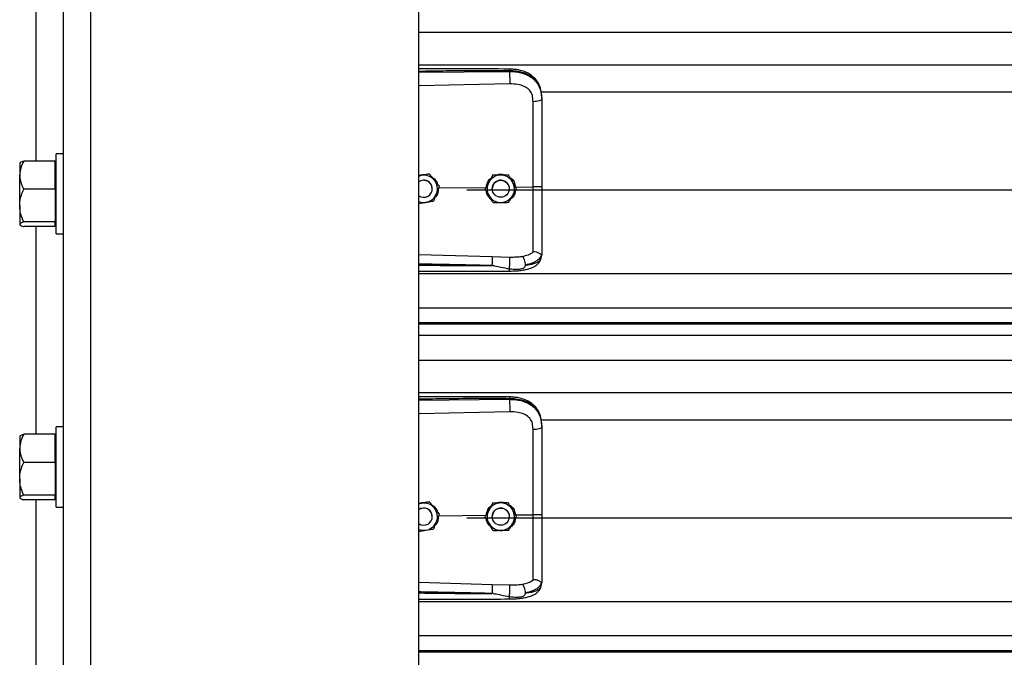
# Model space of a CAD drawing. Header units: inches. Extents: x 170 to 284, y 215 to 248.
# Tile 881 of 1056: x 226.914 to 227.53, y 240.181 to 240.581. Entities that reach past the tile are written whole.
import ezdxf

# ---------------------------------------------------------------- set-up
doc = ezdxf.new("R2010")
doc.units = ezdxf.units.IN
doc.header["$LTSCALE"] = 0.25
doc.header["$MEASUREMENT"] = 0
doc.layers.add('LH TOP OF HOOD', color=7, linetype='Continuous')

msp = doc.modelspace()

# ---------------------------------------------------------------- linework, layer by layer
at = {"layer": 'LH TOP OF HOOD'}
for p, q in [((226.94105, 239.82111), (226.94105, 244.08159)), ((226.95817, 239.82111), (226.95817, 244.03279)), ((227.16361, 239.82111), (227.16361, 244.02156)), ((226.92392, 240.49224), (226.92392, 240.62236)), ((227.16361, 240.57296), (231.19593, 240.57296)), ((227.16361, 240.55258), (231.19593, 240.55258)), ((227.22046, 240.54836), (227.22046, 240.54878)), ((227.16361, 240.54783), (227.22046, 240.54836)), ((227.22056, 240.54058), (227.16361, 240.53937)), ((227.24016, 240.5355), (231.11938, 240.5355)), ((227.24066, 240.53144), (227.24066, 240.53095)), ((226.94105, 240.49685), (226.93646, 240.49685)), ((226.93646, 240.44655), (226.93646, 240.49685)), ((226.91388, 240.49118), (226.91369, 240.49096)), ((226.91369, 240.49096), (226.91369, 240.48342)), ((226.93591, 240.49224), (226.91625, 240.49224)), ((226.93591, 240.48342), (226.93591, 240.49224)), ((226.93646, 240.49096), (226.93591, 240.49096)), ((226.91369, 240.46432), (226.91369, 240.48342)), ((226.93591, 240.47459), (226.93591, 240.48342)), ((227.16539, 240.4833), (227.16361, 240.48301)), ((227.17027, 240.4841), (227.16934, 240.48395)), ((227.17027, 240.48409), (227.17027, 240.4841)), ((227.2099, 240.48334), (227.2099, 240.48334)), ((227.21979, 240.48348), (227.21979, 240.48349)), ((227.17211, 240.47485), (227.17211, 240.47485)), ((227.17615, 240.47546), (227.20585, 240.47574)), ((227.17652, 240.47644), (227.17652, 240.47644)), ((227.20962, 240.47485), (227.20962, 240.47485)), ((227.22033, 240.47485), (227.22033, 240.47485)), ((227.22428, 240.47592), (227.2352, 240.47602)), ((227.22486, 240.475), (227.22486, 240.475)), ((226.93591, 240.47459), (226.91625, 240.47459)), ((226.93591, 240.47459), (226.93591, 240.46432)), ((227.19378, 240.47411), (231.16577, 240.47411)), ((227.20509, 240.4747), (227.20509, 240.4747)), ((226.91369, 240.46432), (226.91369, 240.4526)), ((226.93591, 240.46432), (226.93591, 240.45405)), ((226.91369, 240.4526), (226.91369, 240.45244)), ((226.91369, 240.45244), (226.91388, 240.45221)), ((226.93591, 240.45405), (226.91625, 240.45405)), ((226.93591, 240.45115), (226.91625, 240.45115)), ((226.92392, 240.32104), (226.92392, 240.45115)), ((226.93591, 240.4526), (226.93591, 240.45405)), ((226.93591, 240.45115), (226.93591, 240.4526)), ((226.93591, 240.45244), (226.93646, 240.45244)), ((226.93646, 240.44655), (226.94105, 240.44655)), ((227.16361, 240.43369), (227.20955, 240.43236)), ((227.20955, 240.43236), (227.22053, 240.4321)), ((227.24032, 240.43139), (227.24066, 240.43337)), ((227.24066, 240.4339), (227.24066, 240.43337)), ((227.16361, 240.42172), (231.19593, 240.42172)), ((227.16361, 240.40034), (231.19593, 240.40034)), ((231.19593, 240.39086), (227.16361, 240.39086)), ((227.16361, 240.39022), (231.19593, 240.39022)), ((227.16361, 240.3832), (231.19593, 240.3832)), ((227.16361, 240.36752), (231.19593, 240.36752)), ((227.16361, 240.34713), (231.19593, 240.34713)), ((227.16361, 240.34238), (227.22046, 240.34292)), ((227.22046, 240.34292), (227.22046, 240.34333)), ((227.22056, 240.33513), (227.16361, 240.33392)), ((227.24016, 240.33005), (231.11938, 240.33005)), ((226.93591, 240.32104), (226.91625, 240.32104)), ((226.93591, 240.31221), (226.93591, 240.32104)), ((226.94105, 240.32564), (226.93646, 240.32564)), ((226.93646, 240.27534), (226.93646, 240.32564)), ((227.24066, 240.32599), (227.24066, 240.32551)), ((226.91388, 240.31998), (226.91369, 240.31975)), ((226.91369, 240.31975), (226.91369, 240.31221)), ((226.93646, 240.31975), (226.93591, 240.31975)), ((226.91369, 240.29311), (226.91369, 240.31221)), ((226.93591, 240.30339), (226.93591, 240.31221)), ((226.93591, 240.30339), (226.91625, 240.30339)), ((226.93591, 240.30339), (226.93591, 240.29311)), ((226.91369, 240.29311), (226.91369, 240.2814)), ((226.93591, 240.29311), (226.93591, 240.28284)), ((226.91369, 240.2814), (226.91369, 240.28123)), ((226.91369, 240.28123), (226.91388, 240.28101)), ((226.93591, 240.28284), (226.91625, 240.28284)), ((226.93591, 240.27995), (226.91625, 240.27995)), ((226.92392, 240.16662), (226.92392, 240.27995)), ((226.93591, 240.2814), (226.93591, 240.28284)), ((226.93591, 240.27995), (226.93591, 240.2814)), ((226.93591, 240.28123), (226.93646, 240.28123)), ((227.16539, 240.27785), (227.16361, 240.27756)), ((227.17027, 240.27865), (227.16934, 240.2785)), ((227.17027, 240.27865), (227.17027, 240.27865)), ((227.2099, 240.27789), (227.2099, 240.27789)), ((227.21979, 240.27804), (227.21979, 240.27804)), ((226.93646, 240.27534), (226.94105, 240.27534)), ((227.17211, 240.2694), (227.17211, 240.2694)), ((227.17615, 240.27001), (227.20585, 240.27029)), ((227.17652, 240.27099), (227.17652, 240.27099)), ((227.19378, 240.26866), (231.16577, 240.26866)), ((227.20509, 240.26926), (227.20509, 240.26926)), ((227.20962, 240.2694), (227.20962, 240.2694)), ((227.22033, 240.2694), (227.22033, 240.2694)), ((227.22428, 240.27047), (227.2352, 240.27058)), ((227.22486, 240.26955), (227.22486, 240.26955)), ((227.16361, 240.22825), (227.20955, 240.22692)), ((227.24066, 240.22845), (227.24066, 240.22792)), ((227.20955, 240.22692), (227.22053, 240.22665)), ((227.24032, 240.22594), (227.24066, 240.22792)), ((227.16361, 240.21628), (231.19593, 240.21628)), ((227.16361, 240.1949), (231.19593, 240.1949)), ((231.19593, 240.18541), (227.16361, 240.18541)), ((227.16361, 240.18477), (231.19593, 240.18477))]:
    msp.add_line(p, q, dxfattribs=at)
at = {"layer": 'LH TOP OF HOOD', "flags": 128}
for points in [[(227.24066, 240.53095), (227.24055, 240.53066), (227.24024, 240.53037), (227.23974, 240.53011), (227.23907, 240.52988), (227.23824, 240.52968), (227.2373, 240.52954), (227.23627, 240.52944), (227.2352, 240.52941)], [(227.16361, 240.48281), (227.1643, 240.48305), (227.16539, 240.4833)], [(227.21957, 240.4776), (227.22017, 240.47612), (227.22033, 240.47485)], [(227.24066, 240.32551), (227.24055, 240.32521), (227.24024, 240.32493), (227.23974, 240.32466), (227.23907, 240.32443), (227.23824, 240.32424), (227.2373, 240.32409), (227.23627, 240.324), (227.2352, 240.32396)], [(227.16361, 240.27736), (227.1643, 240.2776), (227.16539, 240.27785)], [(227.21957, 240.27215), (227.22017, 240.27067), (227.22033, 240.2694)]]:
    msp.add_lwpolyline(points, dxfattribs=at)
at = {"layer": 'LH TOP OF HOOD'}
for centre in [(227.21498, 240.47485), (227.21498, 240.2694)]:
    msp.add_circle(centre, 0.00535, dxfattribs=at)
for centre, radius, start, end in [((227.16676, 240.47485), 0.00856, 39.24773, 99.24773), ((227.21498, 240.47485), 0.00856, 90.85968, 150.85968), ((227.21498, 240.47485), 0.00856, 30.85968, 90.85968), ((227.16676, 240.47485), 0.00535, 39.24773, 126.0719), ((227.16676, 240.47485), 0.00535, 300.00974, 126.0719), ((227.16676, 240.47485), 0.00535, 0, 39.24773), ((227.16676, 240.47485), 0.00856, 339.24773, 39.24773), ((227.21498, 240.47485), 0.00856, 150.85968, 210.85968), ((227.21498, 240.47485), 0.00535, 30.85968, 180), ((227.21498, 240.47485), 0.00856, 330.85968, 30.85968), ((227.16676, 240.47485), 0.00535, 233.9281, 300.00974), ((227.16676, 240.47485), 0.00856, 279.24773, 339.24773), ((227.21498, 240.47485), 0.00856, 210.85968, 270.85968), ((227.21498, 240.47485), 0.00856, 270.85968, 330.85968), ((227.16676, 240.47485), 0.00856, 248.40768, 279.24773), ((227.16676, 240.2694), 0.00856, 39.24773, 99.24773), ((227.21498, 240.2694), 0.00856, 90.85968, 150.85968), ((227.21498, 240.2694), 0.00856, 30.85968, 90.85968), ((227.16676, 240.2694), 0.00535, 39.24773, 126.0719), ((227.16676, 240.2694), 0.00535, 300.00974, 126.0719), ((227.16676, 240.2694), 0.00535, 0, 39.24773), ((227.16676, 240.2694), 0.00856, 339.24773, 39.24773), ((227.21498, 240.2694), 0.00856, 150.85968, 210.85968), ((227.21498, 240.2694), 0.00535, 30.85968, 180), ((227.21498, 240.2694), 0.00856, 330.85968, 30.85968), ((227.16676, 240.2694), 0.00535, 233.9281, 300.00974), ((227.16676, 240.2694), 0.00856, 279.24773, 339.24773), ((227.21498, 240.2694), 0.00856, 270.85968, 330.85968), ((227.16676, 240.2694), 0.00856, 248.40768, 279.24773), ((227.21498, 240.2694), 0.00856, 210.85968, 270.85968)]:
    msp.add_arc(centre, radius, start, end, dxfattribs=at)
for points, knots in [([(227.22044, 240.54987), (227.21122, 240.54994), (227.19314, 240.55007), (227.17419, 240.55001), (227.16447, 240.54996), (227.16361, 240.54995)], [0, 0, 0, 0, 0.486583, 0.954841, 1, 1, 1, 1]), ([(227.22046, 240.54878), (227.21415, 240.54882), (227.20092, 240.5489), (227.18197, 240.54872), (227.16933, 240.5485), (227.16361, 240.5484)], [0, 0, 0, 0, 0.33267, 0.698436, 1, 1, 1, 1]), ([(227.24057, 240.53348), (227.24045, 240.53456), (227.24024, 240.53649), (227.23949, 240.53901), (227.23863, 240.54092), (227.23756, 240.54267), (227.23624, 240.54426), (227.23477, 240.54556), (227.2334, 240.54652), (227.23196, 240.54735), (227.22958, 240.54842), (227.22664, 240.54923), (227.22333, 240.54976), (227.22144, 240.54983), (227.22044, 240.54987)], [0, 0, 0, 0, 0.108447, 0.196305, 0.269183, 0.327997, 0.41496, 0.491641, 0.538976, 0.594191, 0.669415, 0.814855, 0.902261, 1, 1, 1, 1]), ([(227.22044, 240.54985), (227.22044, 240.54986), (227.22045, 240.54987), (227.22045, 240.54976), (227.22046, 240.54946), (227.22046, 240.54905), (227.22046, 240.54878)], [0, 0, 0, 0, 0.097876, 0.335386, 0.567961, 1, 1, 1, 1]), ([(227.24066, 240.53144), (227.24059, 240.5328), (227.24047, 240.53536), (227.23951, 240.53885), (227.23822, 240.54126), (227.23685, 240.54296), (227.23577, 240.54401), (227.23471, 240.54484), (227.23372, 240.5455), (227.23249, 240.54619), (227.23089, 240.54692), (227.22823, 240.54782), (227.22469, 240.54858), (227.22179, 240.54872), (227.22046, 240.54878)], [0, 0, 0, 0, 0.130716, 0.246761, 0.357793, 0.417097, 0.479148, 0.517715, 0.55909, 0.603295, 0.663348, 0.735369, 0.879208, 1, 1, 1, 1]), ([(227.22046, 240.54836), (227.22048, 240.54779), (227.22053, 240.54659), (227.22057, 240.54437), (227.22058, 240.54219), (227.22056, 240.5411), (227.22056, 240.54058)], [0, 0, 0, 0, 0.240694, 0.5, 0.759306, 1, 1, 1, 1]), ([(227.22046, 240.54836), (227.22166, 240.54833), (227.22409, 240.54827), (227.22742, 240.54765), (227.2304, 240.54671), (227.23293, 240.54549), (227.23517, 240.54395), (227.23704, 240.54211), (227.23853, 240.53998), (227.2397, 240.53742), (227.2405, 240.53435), (227.2406, 240.53209), (227.24066, 240.53095)], [0, 0, 0, 0, 0.109401, 0.222347, 0.315179, 0.410223, 0.501275, 0.594601, 0.683449, 0.774533, 0.885821, 1, 1, 1, 1]), ([(227.23477, 240.53334), (227.23477, 240.53334), (227.23467, 240.5337), (227.23417, 240.5351), (227.23264, 240.53731), (227.22957, 240.53921), (227.22546, 240.54042), (227.2223, 240.54052), (227.22056, 240.54058)], [0, 0, 0, 0, 0.000004, 0.065095, 0.26167, 0.475311, 0.709366, 1, 1, 1, 1]), ([(227.2352, 240.52941), (227.23513, 240.53073), (227.23506, 240.53205), (227.23477, 240.53334), (227.23477, 240.53334)], [0, 0, 0, 0, 0.99998, 1, 1, 1, 1]), ([(227.24066, 240.53095), (227.24066, 240.52732), (227.24066, 240.52005), (227.24066, 240.50897), (227.24066, 240.49779), (227.24066, 240.48682), (227.24066, 240.47957), (227.24066, 240.47609)], [0, 0, 0, 0, 0.202757, 0.406104, 0.60886, 0.812207, 1, 1, 1, 1]), ([(227.2352, 240.47602), (227.2352, 240.47602), (227.2352, 240.47941), (227.2352, 240.48646), (227.2352, 240.49713), (227.2352, 240.50801), (227.2352, 240.51879), (227.2352, 240.52587), (227.2352, 240.52941)], [0, 0, 0, 0, 0.000001, 0.187792, 0.390844, 0.593896, 0.796948, 1, 1, 1, 1]), ([(226.91625, 240.49224), (226.91558, 240.49087), (226.91421, 240.48808), (226.91369, 240.48502), (226.91369, 240.48346), (226.91369, 240.48342)], [0, 0, 0, 0, 0.484341, 0.986328, 1, 1, 1, 1]), ([(226.91395, 240.49112), (226.914, 240.49122), (226.91418, 240.49152), (226.91514, 240.49189), (226.916, 240.49216), (226.91625, 240.49224)], [0, 0, 0, 0, 0.237471, 0.77815, 1, 1, 1, 1]), ([(226.91369, 240.48342), (226.91378, 240.48218), (226.91398, 240.47967), (226.91513, 240.47674), (226.916, 240.47508), (226.91625, 240.47459)], [0, 0, 0, 0, 0.406291, 0.827266, 1, 1, 1, 1]), ([(227.16361, 240.48313), (227.16445, 240.48341), (227.16586, 240.48388), (227.16733, 240.48376), (227.16793, 240.48372)], [0, 0, 0, 0, 0.594398, 1, 1, 1, 1]), ([(227.17027, 240.48409), (227.16959, 240.48398), (227.16822, 240.48376), (227.16656, 240.48349), (227.16561, 240.48334), (227.16539, 240.4833)], [0, 0, 0, 0, 0.42997, 0.87006, 1, 1, 1, 1]), ([(227.17339, 240.48027), (227.17327, 240.48042), (227.1723, 240.4816), (227.17124, 240.4829), (227.17036, 240.48398), (227.17027, 240.4841)], [0, 0, 0, 0, 0.115647, 0.904534, 1, 1, 1, 1]), ([(227.17339, 240.48027), (227.17327, 240.48042), (227.1723, 240.4816), (227.17124, 240.4829), (227.17036, 240.48398), (227.17027, 240.48409)], [0, 0, 0, 0, 0.1156469, 0.9045343, 1, 1, 1, 1]), ([(227.17154, 240.4824), (227.17219, 240.48197), (227.17368, 240.48099), (227.17498, 240.47926), (227.17525, 240.47802), (227.17531, 240.47777)], [0, 0, 0, 0, 0.381422, 0.875754, 1, 1, 1, 1]), ([(227.20601, 240.47635), (227.20617, 240.4771), (227.20655, 240.47886), (227.20768, 240.4807), (227.20872, 240.48143), (227.20892, 240.48157)], [0, 0, 0, 0, 0.377677, 0.881161, 1, 1, 1, 1]), ([(227.2099, 240.48334), (227.20957, 240.48274), (227.2089, 240.48153), (227.20808, 240.48006), (227.20761, 240.47921), (227.2075, 240.47902)], [0, 0, 0, 0, 0.42997, 0.87006, 1, 1, 1, 1]), ([(227.2099, 240.48334), (227.20957, 240.48274), (227.2089, 240.48153), (227.20808, 240.48006), (227.20761, 240.47921), (227.2075, 240.47902)], [0, 0, 0, 0, 0.42997, 0.87006, 1, 1, 1, 1]), ([(227.21485, 240.48341), (227.21357, 240.48339), (227.21188, 240.48337), (227.2103, 240.48334), (227.2099, 240.48334)], [0, 0, 0, 0, 0.749773, 1, 1, 1, 1]), ([(227.21485, 240.48341), (227.21357, 240.48339), (227.21188, 240.48337), (227.2103, 240.48334), (227.2099, 240.48334)], [0, 0, 0, 0, 0.749773, 1, 1, 1, 1]), ([(227.21205, 240.48337), (227.21262, 240.48358), (227.2138, 240.48403), (227.21585, 240.48408), (227.21718, 240.48367), (227.2179, 240.48346)], [0, 0, 0, 0, 0.30274, 0.628644, 1, 1, 1, 1]), ([(227.21979, 240.48349), (227.2191, 240.48348), (227.21772, 240.48346), (227.21603, 240.48343), (227.21507, 240.48342), (227.21485, 240.48341)], [0, 0, 0, 0, 0.42997, 0.87006, 1, 1, 1, 1]), ([(227.21979, 240.48348), (227.2191, 240.48347), (227.21772, 240.48345), (227.21603, 240.48343), (227.21507, 240.48341), (227.21485, 240.48341)], [0, 0, 0, 0, 0.4299704, 0.8700602, 1, 1, 1, 1]), ([(227.22232, 240.47924), (227.22222, 240.47941), (227.22144, 240.48072), (227.22058, 240.48216), (227.21987, 240.48336), (227.21979, 240.48349)], [0, 0, 0, 0, 0.115647, 0.904534, 1, 1, 1, 1]), ([(227.22232, 240.47924), (227.22222, 240.47941), (227.22144, 240.48072), (227.22058, 240.48216), (227.21987, 240.48336), (227.21979, 240.48348)], [0, 0, 0, 0, 0.115647, 0.904534, 1, 1, 1, 1]), ([(227.22066, 240.48202), (227.22091, 240.48187), (227.22204, 240.48119), (227.22352, 240.47909), (227.22402, 240.477), (227.22428, 240.47592)], [0, 0, 0, 0, 0.117443, 0.542782, 1, 1, 1, 1]), ([(227.17652, 240.47644), (227.17626, 240.47676), (227.17526, 240.47799), (227.17418, 240.4793), (227.17339, 240.48027)], [0, 0, 0, 0, 0.264307, 1, 1, 1, 1]), ([(227.17652, 240.47644), (227.17626, 240.47676), (227.17526, 240.47799), (227.17418, 240.4793), (227.17339, 240.48027)], [0, 0, 0, 0, 0.264307, 1, 1, 1, 1]), ([(227.17477, 240.47182), (227.17522, 240.47301), (227.17582, 240.47459), (227.17638, 240.47607), (227.17652, 240.47644)], [0, 0, 0, 0, 0.749773, 1, 1, 1, 1]), ([(227.2075, 240.47902), (227.20688, 240.47791), (227.20605, 240.47643), (227.20528, 240.47505), (227.20509, 240.4747)], [0, 0, 0, 0, 0.749773, 1, 1, 1, 1]), ([(227.2075, 240.47902), (227.20688, 240.47791), (227.20605, 240.47643), (227.20528, 240.47505), (227.20509, 240.4747)], [0, 0, 0, 0, 0.749773, 1, 1, 1, 1]), ([(227.22486, 240.475), (227.22464, 240.47536), (227.22383, 240.47671), (227.22296, 240.47817), (227.22232, 240.47924)], [0, 0, 0, 0, 0.264307, 1, 1, 1, 1]), ([(227.22486, 240.475), (227.22464, 240.47536), (227.22383, 240.47672), (227.22296, 240.47817), (227.22232, 240.47924)], [0, 0, 0, 0, 0.2643068, 1, 1, 1, 1]), ([(227.22245, 240.47068), (227.22307, 240.47179), (227.2239, 240.47328), (227.22467, 240.47465), (227.22486, 240.475)], [0, 0, 0, 0, 0.7497734, 1, 1, 1, 1]), ([(227.24066, 240.47609), (227.24057, 240.47608), (227.24041, 240.47606), (227.23916, 240.47603), (227.23736, 240.47601), (227.23592, 240.47602), (227.2352, 240.47602)], [0, 0, 0, 0, 0.250001, 0.500001, 0.750001, 1, 1, 1, 1]), ([(227.2352, 240.43533), (227.2352, 240.43559), (227.2352, 240.43717), (227.2352, 240.4406), (227.2352, 240.4462), (227.2352, 240.45264), (227.2352, 240.45987), (227.2352, 240.46774), (227.2352, 240.47327), (227.2352, 240.47602), (227.2352, 240.47602)], [0, 0, 0, 0, 0.031558, 0.189146, 0.346734, 0.504328, 0.661923, 0.83096, 0.999998, 1, 1, 1, 1]), ([(227.24066, 240.47609), (227.24066, 240.47306), (227.24066, 240.46688), (227.24066, 240.45809), (227.24066, 240.44993), (227.24066, 240.44335), (227.24066, 240.43796), (227.24066, 240.43526), (227.24066, 240.4339)], [0, 0, 0, 0, 0.187091, 0.380392, 0.555876, 0.736448, 0.867195, 1, 1, 1, 1]), ([(226.91369, 240.46432), (226.91369, 240.46456), (226.91371, 240.4661), (226.91413, 240.46897), (226.91516, 240.47214), (226.91598, 240.47399), (226.91625, 240.47459)], [0, 0, 0, 0, 0.066532, 0.435283, 0.814551, 1, 1, 1, 1]), ([(227.17302, 240.4672), (227.17326, 240.46784), (227.17375, 240.46913), (227.17435, 240.47071), (227.17469, 240.47161), (227.17477, 240.47182)], [0, 0, 0, 0, 0.42997, 0.87006, 1, 1, 1, 1]), ([(227.17585, 240.47468), (227.17578, 240.47386), (227.17562, 240.4721), (227.17477, 240.47029), (227.17398, 240.46959), (227.17389, 240.46951)], [0, 0, 0, 0, 0.439592, 0.936516, 1, 1, 1, 1]), ([(227.20763, 240.47046), (227.20753, 240.47063), (227.20674, 240.47194), (227.20588, 240.47338), (227.20517, 240.47457), (227.20509, 240.4747)], [0, 0, 0, 0, 0.115647, 0.904534, 1, 1, 1, 1]), ([(227.20891, 240.46832), (227.20826, 240.46898), (227.20691, 240.47035), (227.20601, 240.47222), (227.20596, 240.47323), (227.20596, 240.47325)], [0, 0, 0, 0, 0.4797011, 0.9931348, 1, 1, 1, 1]), ([(227.21016, 240.46622), (227.20995, 240.46658), (227.20914, 240.46793), (227.20827, 240.46939), (227.20763, 240.47046)], [0, 0, 0, 0, 0.264307, 1, 1, 1, 1]), ([(227.22005, 240.46637), (227.22038, 240.46696), (227.22105, 240.46817), (227.22187, 240.46965), (227.22234, 240.47049), (227.22245, 240.47068)], [0, 0, 0, 0, 0.42997, 0.87006, 1, 1, 1, 1]), ([(227.22418, 240.47378), (227.22407, 240.47307), (227.2238, 240.4714), (227.22265, 240.46947), (227.22151, 240.46862), (227.22115, 240.46835)], [0, 0, 0, 0, 0.335649, 0.786425, 1, 1, 1, 1]), ([(226.91625, 240.45405), (226.91587, 240.45492), (226.91497, 240.45698), (226.91393, 240.4604), (226.91377, 240.463), (226.91369, 240.46432)], [0, 0, 0, 0, 0.26546, 0.628076, 1, 1, 1, 1]), ([(227.16361, 240.46567), (227.16417, 240.46576), (227.16542, 240.46596), (227.16697, 240.46621), (227.16792, 240.46637), (227.16814, 240.4664)], [0, 0, 0, 0, 0.3844201, 0.8596769, 1, 1, 1, 1]), ([(227.16814, 240.4664), (227.16939, 240.46661), (227.17107, 240.46688), (227.17263, 240.46713), (227.17302, 240.4672)], [0, 0, 0, 0, 0.749773, 1, 1, 1, 1]), ([(227.21016, 240.46622), (227.21085, 240.46623), (227.21223, 240.46625), (227.21392, 240.46627), (227.21488, 240.46629), (227.2151, 240.46629)], [0, 0, 0, 0, 0.42997, 0.87006, 1, 1, 1, 1]), ([(227.21725, 240.46632), (227.21715, 240.46629), (227.21638, 240.46599), (227.21508, 240.46593), (227.21398, 240.46618), (227.21358, 240.46627)], [0, 0, 0, 0, 0.081672, 0.673462, 1, 1, 1, 1]), ([(227.2151, 240.46629), (227.21638, 240.46631), (227.21807, 240.46634), (227.21965, 240.46636), (227.22005, 240.46637)], [0, 0, 0, 0, 0.749773, 1, 1, 1, 1]), ([(226.91625, 240.45405), (226.91558, 240.45382), (226.91421, 240.45337), (226.91369, 240.45287), (226.91369, 240.45261), (226.91369, 240.4526)], [0, 0, 0, 0, 0.484341, 0.986328, 1, 1, 1, 1]), ([(226.91369, 240.4526), (226.91378, 240.4524), (226.91398, 240.45199), (226.91513, 240.45151), (226.916, 240.45123), (226.91625, 240.45115)], [0, 0, 0, 0, 0.406291, 0.827266, 1, 1, 1, 1]), ([(227.20955, 240.43236), (227.20956, 240.43212), (227.20957, 240.43176), (227.20956, 240.43089), (227.20956, 240.43012), (227.20954, 240.42926), (227.20952, 240.4281), (227.20949, 240.42726), (227.20947, 240.42671)], [0, 0, 0, 0, 0.239451, 0.368346, 0.499976, 0.631611, 0.760516, 1, 1, 1, 1]), ([(227.22045, 240.42453), (227.22047, 240.42477), (227.2205, 240.42528), (227.22054, 240.42629), (227.22058, 240.42748), (227.2206, 240.42875), (227.22061, 240.42995), (227.2206, 240.43095), (227.22057, 240.43169), (227.22055, 240.43197), (227.22053, 240.4321)], [0, 0, 0, 0, 0.109851, 0.231726, 0.363178, 0.5, 0.636822, 0.768274, 0.890149, 1, 1, 1, 1]), ([(227.22053, 240.4321), (227.22189, 240.43209), (227.22459, 240.43208), (227.2271, 240.43236), (227.22835, 240.43251)], [0, 0, 0, 0, 0.500392, 1, 1, 1, 1]), ([(227.22836, 240.43251), (227.22974, 240.4328), (227.23182, 240.43323), (227.234, 240.43427), (227.2348, 240.43498), (227.2352, 240.43533)], [0, 0, 0, 0, 0.490199, 0.743885, 1, 1, 1, 1]), ([(227.23045, 240.42711), (227.23043, 240.42764), (227.23038, 240.42874), (227.2299, 240.4304), (227.2292, 240.43179), (227.22863, 240.43227), (227.22836, 240.43251)], [0, 0, 0, 0, 0.240562, 0.499746, 0.759069, 1, 1, 1, 1]), ([(227.24046, 240.43365), (227.24019, 240.43293), (227.23962, 240.43144), (227.23757, 240.42961), (227.23458, 240.42805), (227.23185, 240.42743), (227.23045, 240.42711)], [0, 0, 0, 0, 0.230526, 0.473488, 0.729738, 1, 1, 1, 1]), ([(227.24046, 240.43365), (227.24041, 240.43364), (227.24031, 240.43362), (227.24002, 240.43381), (227.23955, 240.43414), (227.23868, 240.43472), (227.2372, 240.43534), (227.23586, 240.43534), (227.2352, 240.43533)], [0, 0, 0, 0, 0.113677, 0.23335, 0.362069, 0.501916, 0.755745, 1, 1, 1, 1]), ([(227.24066, 240.4339), (227.24066, 240.4339), (227.24066, 240.43389), (227.24065, 240.43378), (227.24055, 240.4337), (227.24046, 240.43363)], [0, 0, 0, 0, 0.011935, 0.118982, 1, 1, 1, 1]), ([(227.20947, 240.42671), (227.20557, 240.42681), (227.1973, 240.42702), (227.18419, 240.4273), (227.17324, 240.42751), (227.16623, 240.42764), (227.16405, 240.42768), (227.16361, 240.42768)], [0, 0, 0, 0, 0.25516, 0.541071, 0.857735, 0.971288, 1, 1, 1, 1]), ([(227.16361, 240.42704), (227.16621, 240.42701), (227.17128, 240.42694), (227.17884, 240.42686), (227.18649, 240.42679), (227.19425, 240.42674), (227.20197, 240.42671), (227.20701, 240.42671), (227.20947, 240.42671)], [0, 0, 0, 0, 0.169941, 0.331425, 0.494842, 0.670531, 0.838916, 1, 1, 1, 1]), ([(227.22045, 240.42453), (227.21867, 240.42488), (227.21561, 240.42547), (227.21218, 240.42619), (227.21044, 240.42655), (227.20994, 240.42665), (227.20979, 240.42667), (227.20974, 240.42668)], [0, 0, 0, 0, 0.50228, 0.861696, 0.958427, 0.986103, 1, 1, 1, 1]), ([(227.2204, 240.42328), (227.22189, 240.42331), (227.22467, 240.42338), (227.22841, 240.4238), (227.23128, 240.42436), (227.23338, 240.42497), (227.23497, 240.42558), (227.23634, 240.42627), (227.23761, 240.42716), (227.23874, 240.42823), (227.23976, 240.42965), (227.24011, 240.43075), (227.2403, 240.43134)], [0, 0, 0, 0, 0.169691, 0.317141, 0.442436, 0.538436, 0.608329, 0.684096, 0.742678, 0.815168, 0.901564, 1, 1, 1, 1]), ([(227.23045, 240.42711), (227.23038, 240.42674), (227.23028, 240.42622), (227.2299, 240.42562), (227.22948, 240.42519), (227.22868, 240.42474), (227.2272, 240.42438), (227.22444, 240.42414), (227.22205, 240.42438), (227.22045, 240.42453)], [0, 0, 0, 0, 0.100127, 0.139586, 0.189714, 0.258234, 0.369736, 0.580348, 1, 1, 1, 1]), ([(227.23045, 240.42711), (227.231, 240.42717), (227.23231, 240.4273), (227.2337, 240.42753), (227.23466, 240.42772), (227.23589, 240.428), (227.23758, 240.42857), (227.2394, 240.42969), (227.24, 240.43081), (227.24032, 240.43139)], [0, 0, 0, 0, 0.109188, 0.260819, 0.307798, 0.335524, 0.562789, 0.774954, 1, 1, 1, 1]), ([(227.16361, 240.42314), (227.16728, 240.42314), (227.17875, 240.42314), (227.19768, 240.42317), (227.21295, 240.42324), (227.2204, 240.42328)], [0, 0, 0, 0, 0.1936599, 0.6060178, 1, 1, 1, 1]), ([(227.2204, 240.4233), (227.2204, 240.42329), (227.22041, 240.42323), (227.22042, 240.42342), (227.22044, 240.42374), (227.22044, 240.42418), (227.22045, 240.42447), (227.22045, 240.42453)], [0, 0, 0, 0, 0.034367, 0.324567, 0.621015, 0.917463, 1, 1, 1, 1]), ([(227.22044, 240.34442), (227.21122, 240.34449), (227.19314, 240.34462), (227.17419, 240.34456), (227.16447, 240.34451), (227.16361, 240.34451)], [0, 0, 0, 0, 0.486583, 0.954841, 1, 1, 1, 1]), ([(227.22046, 240.34333), (227.21415, 240.34337), (227.20092, 240.34345), (227.18197, 240.34327), (227.16933, 240.34305), (227.16361, 240.34295)], [0, 0, 0, 0, 0.33267, 0.698436, 1, 1, 1, 1]), ([(227.24057, 240.32804), (227.24045, 240.32911), (227.24024, 240.33105), (227.23949, 240.33356), (227.23863, 240.33547), (227.23756, 240.33723), (227.23624, 240.33881), (227.23477, 240.34011), (227.2334, 240.34107), (227.23196, 240.3419), (227.22958, 240.34297), (227.22664, 240.34378), (227.22333, 240.34431), (227.22144, 240.34438), (227.22044, 240.34442)], [0, 0, 0, 0, 0.108447, 0.196305, 0.269183, 0.327997, 0.41496, 0.491641, 0.538976, 0.594191, 0.669415, 0.814855, 0.902261, 1, 1, 1, 1]), ([(227.22044, 240.3444), (227.22044, 240.34441), (227.22045, 240.34442), (227.22045, 240.34431), (227.22046, 240.34401), (227.22046, 240.3436), (227.22046, 240.34333)], [0, 0, 0, 0, 0.097876, 0.335386, 0.567961, 1, 1, 1, 1]), ([(227.24066, 240.32599), (227.24059, 240.32735), (227.24047, 240.32991), (227.23951, 240.3334), (227.23822, 240.33581), (227.23685, 240.33752), (227.23577, 240.33856), (227.23471, 240.33939), (227.23372, 240.34005), (227.23249, 240.34074), (227.23089, 240.34147), (227.22823, 240.34238), (227.22469, 240.34314), (227.22179, 240.34327), (227.22046, 240.34333)], [0, 0, 0, 0, 0.1307157, 0.246761, 0.3577928, 0.4170972, 0.4791482, 0.5177152, 0.5590897, 0.6032945, 0.6633485, 0.7353692, 0.8792083, 1, 1, 1, 1]), ([(227.22046, 240.34292), (227.22048, 240.34234), (227.22053, 240.34115), (227.22057, 240.33892), (227.22058, 240.33674), (227.22056, 240.33565), (227.22056, 240.33513)], [0, 0, 0, 0, 0.240694, 0.5, 0.759306, 1, 1, 1, 1]), ([(227.22046, 240.34292), (227.22166, 240.34289), (227.22409, 240.34282), (227.22742, 240.3422), (227.2304, 240.34126), (227.23293, 240.34005), (227.23517, 240.3385), (227.23704, 240.33666), (227.23853, 240.33453), (227.2397, 240.33197), (227.2405, 240.3289), (227.2406, 240.32665), (227.24066, 240.32551)], [0, 0, 0, 0, 0.109401, 0.222347, 0.315179, 0.410223, 0.501275, 0.594601, 0.683449, 0.774533, 0.885821, 1, 1, 1, 1]), ([(227.23477, 240.32789), (227.23477, 240.32789), (227.23467, 240.32825), (227.23417, 240.32966), (227.23264, 240.33186), (227.22957, 240.33376), (227.22546, 240.33497), (227.2223, 240.33507), (227.22056, 240.33513)], [0, 0, 0, 0, 0.000004, 0.065095, 0.26167, 0.475311, 0.709366, 1, 1, 1, 1]), ([(227.2352, 240.32396), (227.23513, 240.32528), (227.23506, 240.32661), (227.23477, 240.32789), (227.23477, 240.32789)], [0, 0, 0, 0, 0.99998, 1, 1, 1, 1]), ([(226.91625, 240.32104), (226.91558, 240.31966), (226.91421, 240.31687), (226.91369, 240.31382), (226.91369, 240.31225), (226.91369, 240.31221)], [0, 0, 0, 0, 0.484341, 0.986328, 1, 1, 1, 1]), ([(226.91395, 240.31992), (226.914, 240.32001), (226.91418, 240.32031), (226.91514, 240.32068), (226.916, 240.32096), (226.91625, 240.32104)], [0, 0, 0, 0, 0.237471, 0.77815, 1, 1, 1, 1]), ([(227.2352, 240.27058), (227.2352, 240.27058), (227.2352, 240.27396), (227.2352, 240.28101), (227.2352, 240.29168), (227.2352, 240.30256), (227.2352, 240.31334), (227.2352, 240.32042), (227.2352, 240.32396)], [0, 0, 0, 0, 0.000001, 0.187792, 0.390844, 0.593896, 0.796948, 1, 1, 1, 1]), ([(227.24066, 240.32551), (227.24066, 240.32188), (227.24066, 240.3146), (227.24066, 240.30352), (227.24066, 240.29234), (227.24066, 240.28137), (227.24066, 240.27412), (227.24066, 240.27065)], [0, 0, 0, 0, 0.202757, 0.406104, 0.60886, 0.812207, 1, 1, 1, 1]), ([(226.91369, 240.31221), (226.91378, 240.31098), (226.91398, 240.30846), (226.91513, 240.30554), (226.916, 240.30387), (226.91625, 240.30339)], [0, 0, 0, 0, 0.406291, 0.827266, 1, 1, 1, 1]), ([(226.91369, 240.29311), (226.91369, 240.29335), (226.91371, 240.29489), (226.91413, 240.29776), (226.91516, 240.30094), (226.91598, 240.30278), (226.91625, 240.30339)], [0, 0, 0, 0, 0.066532, 0.435283, 0.814551, 1, 1, 1, 1]), ([(226.91625, 240.28284), (226.91587, 240.28371), (226.91497, 240.28577), (226.91393, 240.2892), (226.91377, 240.2918), (226.91369, 240.29311)], [0, 0, 0, 0, 0.26546, 0.628076, 1, 1, 1, 1]), ([(226.91625, 240.28284), (226.91558, 240.28262), (226.91421, 240.28216), (226.91369, 240.28166), (226.91369, 240.2814), (226.91369, 240.2814)], [0, 0, 0, 0, 0.484341, 0.986328, 1, 1, 1, 1]), ([(226.91369, 240.2814), (226.91378, 240.28119), (226.91398, 240.28078), (226.91513, 240.2803), (226.916, 240.28003), (226.91625, 240.27995)], [0, 0, 0, 0, 0.406291, 0.827266, 1, 1, 1, 1]), ([(227.16361, 240.27768), (227.16445, 240.27796), (227.16586, 240.27844), (227.16733, 240.27832), (227.16793, 240.27827)], [0, 0, 0, 0, 0.594398, 1, 1, 1, 1]), ([(227.17027, 240.27865), (227.16959, 240.27854), (227.16822, 240.27831), (227.16656, 240.27804), (227.16561, 240.27789), (227.16539, 240.27785)], [0, 0, 0, 0, 0.42997, 0.87006, 1, 1, 1, 1]), ([(227.17339, 240.27482), (227.17327, 240.27497), (227.1723, 240.27616), (227.17124, 240.27745), (227.17036, 240.27853), (227.17027, 240.27865)], [0, 0, 0, 0, 0.1156469, 0.9045343, 1, 1, 1, 1]), ([(227.17339, 240.27482), (227.17327, 240.27497), (227.1723, 240.27616), (227.17124, 240.27746), (227.17036, 240.27853), (227.17027, 240.27865)], [0, 0, 0, 0, 0.115647, 0.904534, 1, 1, 1, 1]), ([(227.2099, 240.27789), (227.20957, 240.27729), (227.2089, 240.27608), (227.20808, 240.27461), (227.20761, 240.27376), (227.2075, 240.27357)], [0, 0, 0, 0, 0.42997, 0.87006, 1, 1, 1, 1]), ([(227.2099, 240.27789), (227.20957, 240.27729), (227.2089, 240.27608), (227.20808, 240.27461), (227.20761, 240.27377), (227.2075, 240.27357)], [0, 0, 0, 0, 0.42997, 0.87006, 1, 1, 1, 1]), ([(227.21485, 240.27797), (227.21357, 240.27795), (227.21188, 240.27792), (227.2103, 240.2779), (227.2099, 240.27789)], [0, 0, 0, 0, 0.749773, 1, 1, 1, 1]), ([(227.21485, 240.27796), (227.21357, 240.27794), (227.21188, 240.27792), (227.2103, 240.27789), (227.2099, 240.27789)], [0, 0, 0, 0, 0.749773, 1, 1, 1, 1]), ([(227.21205, 240.27792), (227.21262, 240.27814), (227.2138, 240.27858), (227.21585, 240.27863), (227.21718, 240.27823), (227.2179, 240.27801)], [0, 0, 0, 0, 0.30274, 0.628644, 1, 1, 1, 1]), ([(227.21979, 240.27804), (227.2191, 240.27803), (227.21772, 240.27801), (227.21603, 240.27798), (227.21507, 240.27797), (227.21485, 240.27796)], [0, 0, 0, 0, 0.4299704, 0.8700602, 1, 1, 1, 1]), ([(227.21979, 240.27804), (227.2191, 240.27803), (227.21772, 240.27801), (227.21603, 240.27798), (227.21507, 240.27797), (227.21485, 240.27797)], [0, 0, 0, 0, 0.42997, 0.87006, 1, 1, 1, 1]), ([(227.22232, 240.27379), (227.22222, 240.27396), (227.22144, 240.27528), (227.22058, 240.27672), (227.21987, 240.27791), (227.21979, 240.27804)], [0, 0, 0, 0, 0.115647, 0.904534, 1, 1, 1, 1]), ([(227.22232, 240.2738), (227.22222, 240.27396), (227.22144, 240.27528), (227.22058, 240.27672), (227.21987, 240.27791), (227.21979, 240.27804)], [0, 0, 0, 0, 0.1156469, 0.9045343, 1, 1, 1, 1]), ([(227.17154, 240.27695), (227.17219, 240.27652), (227.17368, 240.27554), (227.17498, 240.27381), (227.17525, 240.27257), (227.17531, 240.27233)], [0, 0, 0, 0, 0.381422, 0.875754, 1, 1, 1, 1]), ([(227.17652, 240.27099), (227.17626, 240.27132), (227.17526, 240.27254), (227.17418, 240.27385), (227.17339, 240.27482)], [0, 0, 0, 0, 0.264307, 1, 1, 1, 1]), ([(227.17652, 240.27099), (227.17626, 240.27132), (227.17526, 240.27254), (227.17418, 240.27385), (227.17339, 240.27482)], [0, 0, 0, 0, 0.264307, 1, 1, 1, 1]), ([(227.2075, 240.27357), (227.20688, 240.27246), (227.20605, 240.27098), (227.20528, 240.2696), (227.20509, 240.26926)], [0, 0, 0, 0, 0.749773, 1, 1, 1, 1]), ([(227.2075, 240.27357), (227.20688, 240.27246), (227.20605, 240.27098), (227.20528, 240.2696), (227.20509, 240.26926)], [0, 0, 0, 0, 0.749773, 1, 1, 1, 1]), ([(227.20601, 240.2709), (227.20617, 240.27166), (227.20655, 240.27341), (227.20768, 240.27525), (227.20872, 240.27598), (227.20892, 240.27612)], [0, 0, 0, 0, 0.3776772, 0.881161, 1, 1, 1, 1]), ([(227.22066, 240.27657), (227.22091, 240.27643), (227.22204, 240.27574), (227.22352, 240.27364), (227.22402, 240.27155), (227.22428, 240.27047)], [0, 0, 0, 0, 0.117443, 0.542782, 1, 1, 1, 1]), ([(227.22486, 240.26955), (227.22464, 240.26991), (227.22383, 240.27127), (227.22296, 240.27272), (227.22232, 240.2738)], [0, 0, 0, 0, 0.2643068, 1, 1, 1, 1]), ([(227.22486, 240.26955), (227.22464, 240.26991), (227.22383, 240.27127), (227.22296, 240.27272), (227.22232, 240.27379)], [0, 0, 0, 0, 0.2643068, 1, 1, 1, 1]), ([(227.17302, 240.26175), (227.17326, 240.26239), (227.17375, 240.26368), (227.17435, 240.26526), (227.17469, 240.26616), (227.17477, 240.26637)], [0, 0, 0, 0, 0.4299704, 0.8700602, 1, 1, 1, 1]), ([(227.17585, 240.26923), (227.17578, 240.26841), (227.17562, 240.26665), (227.17477, 240.26484), (227.17398, 240.26414), (227.17389, 240.26406)], [0, 0, 0, 0, 0.439592, 0.936516, 1, 1, 1, 1]), ([(227.17477, 240.26637), (227.17522, 240.26756), (227.17582, 240.26915), (227.17638, 240.27062), (227.17652, 240.27099)], [0, 0, 0, 0, 0.7497734, 1, 1, 1, 1]), ([(227.20763, 240.26501), (227.20753, 240.26518), (227.20674, 240.26649), (227.20588, 240.26793), (227.20517, 240.26913), (227.20509, 240.26926)], [0, 0, 0, 0, 0.115647, 0.904534, 1, 1, 1, 1]), ([(227.20891, 240.26287), (227.20826, 240.26353), (227.20691, 240.2649), (227.20601, 240.26677), (227.20596, 240.26779), (227.20596, 240.2678)], [0, 0, 0, 0, 0.479701, 0.993135, 1, 1, 1, 1]), ([(227.22005, 240.26092), (227.22038, 240.26152), (227.22105, 240.26273), (227.22187, 240.2642), (227.22234, 240.26504), (227.22245, 240.26524)], [0, 0, 0, 0, 0.42997, 0.87006, 1, 1, 1, 1]), ([(227.22418, 240.26833), (227.22407, 240.26762), (227.2238, 240.26595), (227.22265, 240.26403), (227.22151, 240.26317), (227.22115, 240.2629)], [0, 0, 0, 0, 0.335649, 0.786425, 1, 1, 1, 1]), ([(227.22245, 240.26524), (227.22307, 240.26635), (227.2239, 240.26783), (227.22467, 240.26921), (227.22486, 240.26955)], [0, 0, 0, 0, 0.749773, 1, 1, 1, 1]), ([(227.24066, 240.27065), (227.24057, 240.27063), (227.24041, 240.27061), (227.23916, 240.27058), (227.23736, 240.27057), (227.23592, 240.27057), (227.2352, 240.27058)], [0, 0, 0, 0, 0.250001, 0.500001, 0.750001, 1, 1, 1, 1]), ([(227.2352, 240.22988), (227.2352, 240.23015), (227.2352, 240.23172), (227.2352, 240.23515), (227.2352, 240.24075), (227.2352, 240.24719), (227.2352, 240.25442), (227.2352, 240.2623), (227.2352, 240.26782), (227.2352, 240.27058), (227.2352, 240.27058)], [0, 0, 0, 0, 0.031558, 0.189146, 0.346734, 0.504328, 0.661923, 0.83096, 0.999998, 1, 1, 1, 1]), ([(227.24066, 240.27065), (227.24066, 240.26761), (227.24066, 240.26143), (227.24066, 240.25265), (227.24066, 240.24448), (227.24066, 240.2379), (227.24066, 240.23251), (227.24066, 240.22981), (227.24066, 240.22845)], [0, 0, 0, 0, 0.187091, 0.380392, 0.555876, 0.736448, 0.867195, 1, 1, 1, 1]), ([(227.16361, 240.26022), (227.16417, 240.26031), (227.16542, 240.26051), (227.16697, 240.26076), (227.16792, 240.26092), (227.16814, 240.26095)], [0, 0, 0, 0, 0.38442, 0.859677, 1, 1, 1, 1]), ([(227.16814, 240.26095), (227.16939, 240.26116), (227.17107, 240.26143), (227.17263, 240.26169), (227.17302, 240.26175)], [0, 0, 0, 0, 0.749773, 1, 1, 1, 1]), ([(227.21016, 240.26077), (227.20995, 240.26113), (227.20914, 240.26248), (227.20827, 240.26394), (227.20763, 240.26501)], [0, 0, 0, 0, 0.264307, 1, 1, 1, 1]), ([(227.21016, 240.26077), (227.21085, 240.26078), (227.21223, 240.2608), (227.21392, 240.26083), (227.21488, 240.26084), (227.2151, 240.26084)], [0, 0, 0, 0, 0.42997, 0.87006, 1, 1, 1, 1]), ([(227.21725, 240.26088), (227.21715, 240.26084), (227.21638, 240.26054), (227.21508, 240.26048), (227.21398, 240.26073), (227.21358, 240.26082)], [0, 0, 0, 0, 0.081672, 0.673462, 1, 1, 1, 1]), ([(227.2151, 240.26084), (227.21638, 240.26086), (227.21807, 240.26089), (227.21965, 240.26091), (227.22005, 240.26092)], [0, 0, 0, 0, 0.749773, 1, 1, 1, 1]), ([(227.22836, 240.22706), (227.22974, 240.22735), (227.23182, 240.22779), (227.234, 240.22883), (227.2348, 240.22953), (227.2352, 240.22989)], [0, 0, 0, 0, 0.490199, 0.743885, 1, 1, 1, 1]), ([(227.24046, 240.2282), (227.24019, 240.22748), (227.23962, 240.226), (227.23757, 240.22416), (227.23458, 240.22261), (227.23185, 240.22198), (227.23045, 240.22166)], [0, 0, 0, 0, 0.230526, 0.473488, 0.729738, 1, 1, 1, 1]), ([(227.24046, 240.2282), (227.24041, 240.22819), (227.24031, 240.22818), (227.24002, 240.22836), (227.23955, 240.22869), (227.23868, 240.22927), (227.2372, 240.22989), (227.23586, 240.22989), (227.2352, 240.22989)], [0, 0, 0, 0, 0.113677, 0.23335, 0.362069, 0.501916, 0.755745, 1, 1, 1, 1]), ([(227.24066, 240.22845), (227.24066, 240.22845), (227.24066, 240.22844), (227.24065, 240.22833), (227.24055, 240.22826), (227.24046, 240.22819)], [0, 0, 0, 0, 0.011935, 0.118982, 1, 1, 1, 1]), ([(227.20947, 240.22126), (227.20557, 240.22136), (227.1973, 240.22157), (227.18419, 240.22185), (227.17324, 240.22206), (227.16623, 240.22219), (227.16405, 240.22223), (227.16361, 240.22224)], [0, 0, 0, 0, 0.25516, 0.541071, 0.857735, 0.971288, 1, 1, 1, 1]), ([(227.20955, 240.22692), (227.20956, 240.22668), (227.20957, 240.22631), (227.20956, 240.22545), (227.20956, 240.22467), (227.20954, 240.22381), (227.20952, 240.22265), (227.20949, 240.22181), (227.20947, 240.22126)], [0, 0, 0, 0, 0.239451, 0.368346, 0.499976, 0.631611, 0.760516, 1, 1, 1, 1]), ([(227.2204, 240.21783), (227.22189, 240.21787), (227.22467, 240.21793), (227.22841, 240.21836), (227.23128, 240.21892), (227.23338, 240.21952), (227.23497, 240.22013), (227.23634, 240.22083), (227.23761, 240.22171), (227.23874, 240.22278), (227.23976, 240.2242), (227.24011, 240.22531), (227.2403, 240.22589)], [0, 0, 0, 0, 0.169691, 0.317141, 0.442436, 0.538436, 0.608329, 0.684096, 0.742678, 0.815168, 0.901564, 1, 1, 1, 1]), ([(227.22045, 240.21908), (227.22047, 240.21932), (227.2205, 240.21983), (227.22054, 240.22084), (227.22058, 240.22203), (227.2206, 240.2233), (227.22061, 240.2245), (227.2206, 240.2255), (227.22057, 240.22624), (227.22055, 240.22652), (227.22053, 240.22665)], [0, 0, 0, 0, 0.109851, 0.231726, 0.363178, 0.5, 0.636822, 0.768274, 0.890149, 1, 1, 1, 1]), ([(227.22053, 240.22665), (227.22189, 240.22665), (227.22459, 240.22663), (227.2271, 240.22692), (227.22835, 240.22706)], [0, 0, 0, 0, 0.500392, 1, 1, 1, 1]), ([(227.23045, 240.22166), (227.23043, 240.22219), (227.23038, 240.22329), (227.2299, 240.22495), (227.2292, 240.22634), (227.22863, 240.22683), (227.22836, 240.22706)], [0, 0, 0, 0, 0.240562, 0.499746, 0.759069, 1, 1, 1, 1]), ([(227.23045, 240.22166), (227.231, 240.22172), (227.23231, 240.22185), (227.2337, 240.22208), (227.23466, 240.22228), (227.23589, 240.22255), (227.23758, 240.22312), (227.2394, 240.22425), (227.24, 240.22536), (227.24032, 240.22594)], [0, 0, 0, 0, 0.109188, 0.260819, 0.307798, 0.335524, 0.562789, 0.774954, 1, 1, 1, 1]), ([(227.16361, 240.22159), (227.16621, 240.22156), (227.17128, 240.2215), (227.17884, 240.22142), (227.18649, 240.22135), (227.19425, 240.2213), (227.20197, 240.22126), (227.20701, 240.22126), (227.20947, 240.22126)], [0, 0, 0, 0, 0.169941, 0.331425, 0.494842, 0.670531, 0.838916, 1, 1, 1, 1]), ([(227.16361, 240.21769), (227.16728, 240.21769), (227.17875, 240.2177), (227.19768, 240.21772), (227.21295, 240.21779), (227.2204, 240.21783)], [0, 0, 0, 0, 0.1936599, 0.6060178, 1, 1, 1, 1]), ([(227.22045, 240.21908), (227.21867, 240.21943), (227.21561, 240.22002), (227.21218, 240.22074), (227.21044, 240.2211), (227.20994, 240.2212), (227.20979, 240.22123), (227.20974, 240.22124)], [0, 0, 0, 0, 0.50228, 0.861696, 0.958427, 0.986103, 1, 1, 1, 1]), ([(227.2204, 240.21785), (227.2204, 240.21784), (227.22041, 240.21778), (227.22042, 240.21797), (227.22044, 240.2183), (227.22044, 240.21873), (227.22045, 240.21902), (227.22045, 240.21908)], [0, 0, 0, 0, 0.034367, 0.324567, 0.621015, 0.917463, 1, 1, 1, 1]), ([(227.23045, 240.22166), (227.23038, 240.22129), (227.23028, 240.22077), (227.2299, 240.22017), (227.22948, 240.21974), (227.22868, 240.2193), (227.2272, 240.21894), (227.22444, 240.21869), (227.22205, 240.21893), (227.22045, 240.21908)], [0, 0, 0, 0, 0.100127, 0.139586, 0.189714, 0.258234, 0.369736, 0.580348, 1, 1, 1, 1])]:
    msp.add_open_spline(points, degree=3, knots=knots, dxfattribs=at)

doc.saveas('drawing.dxf')
